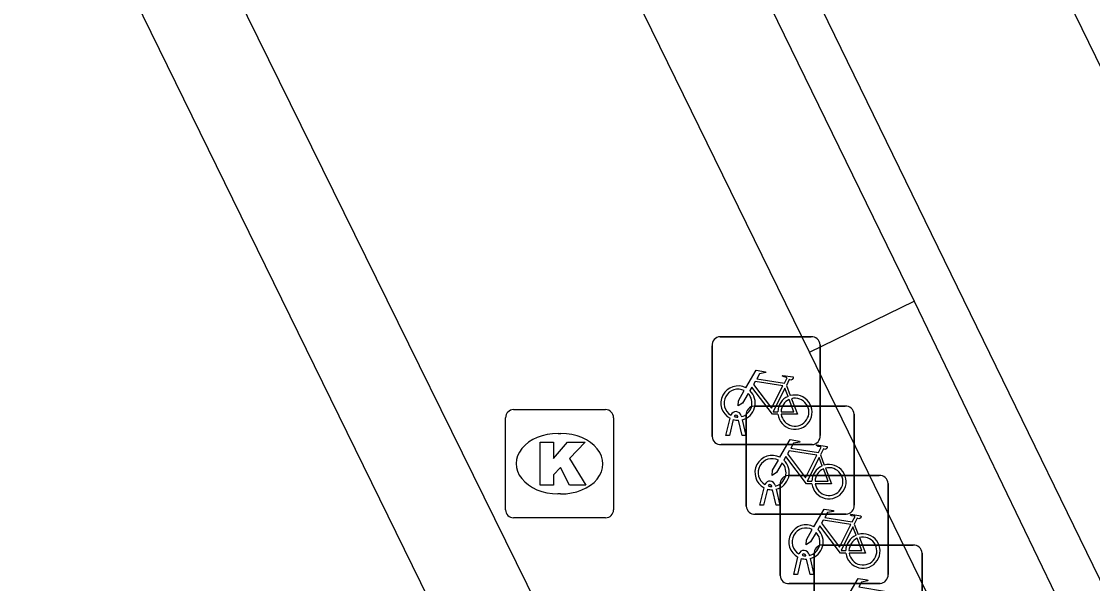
# Model space of a CAD drawing. Extents: x 160457 to 162082, y 388340 to 389736.
# Drawn here: x 160953 to 160962.91, y 388862.49 to 388867.69 of the extents above; entities that cross this region are included whole.
import ezdxf

# ---------------------------------------------------------------- set-up
doc = ezdxf.new("R2010")
doc.units = 0
for name, color, linetype in [('IMGEO_Fietsenrek', 7, 'Continuous'), ('IMGEO_Fietspad_gesloten', 7, 'Continuous'), ('IMGEO_Kolk', 7, 'Continuous'), ('IMGEO_Pand', 7, 'Continuous'), ('IMGEO_Voetpad_open', 7, 'Continuous')]:
    doc.layers.add(name, color=color, linetype=linetype)

msp = doc.modelspace()

# ---------------------------------------------------------------- linework, layer by layer
at = {"layer": 'IMGEO_Fietsenrek'}
for p, q in [((160959.4639, 388864.7735), (160960.3048, 388864.7735)), ((160960.3048, 388864.7735), (160959.4639, 388864.7735)), ((160959.3895, 388863.8489), (160959.3895, 388864.6898)), ((160959.3895, 388864.6898), (160959.3895, 388863.8489)), ((160960.3885, 388864.6991), (160960.3885, 388863.8582)), ((160960.3885, 388863.8582), (160960.3885, 388864.6991)), ((160960.0762, 388864.3232), (160960.1125, 388864.228)), ((160959.7789, 388864.1305), (160960.6198, 388864.1305)), ((160960.6198, 388864.1305), (160959.7789, 388864.1305)), ((160960.7035, 388864.0561), (160960.7035, 388863.2152)), ((160960.7035, 388863.2152), (160960.7035, 388864.0561)), ((160959.5165, 388863.8583), (160959.5548, 388864.0183)), ((160959.5852, 388864.0061), (160959.5499, 388863.8583)), ((160959.6269, 388864.0299), (160959.6259, 388864.0342)), ((160959.668, 388863.8583), (160959.6341, 388864)), ((160959.6576, 388864.0414), (160959.6594, 388864.0335)), ((160959.6664, 388864.0043), (160959.7014, 388863.8583)), ((160959.7045, 388863.2059), (160959.7045, 388864.0468)), ((160959.7045, 388864.0468), (160959.7045, 388863.2059)), ((160959.5499, 388863.8583), (160959.5165, 388863.8583)), ((160959.7014, 388863.8583), (160959.668, 388863.8583)), ((160960.3141, 388863.7745), (160959.4732, 388863.7745)), ((160959.4732, 388863.7745), (160960.3141, 388863.7745)), ((160960.3912, 388863.6802), (160960.4275, 388863.585)), ((160960.0929, 388863.4885), (160960.9338, 388863.4885)), ((160960.9338, 388863.4885), (160960.0929, 388863.4885)), ((160959.8315, 388863.2153), (160959.8698, 388863.3753)), ((160959.9002, 388863.3631), (160959.8649, 388863.2153)), ((160959.9419, 388863.3869), (160959.9409, 388863.3912)), ((160959.983, 388863.2153), (160959.9491, 388863.357)), ((160959.9726, 388863.3984), (160959.9744, 388863.3905)), ((160959.9814, 388863.3613), (160960.0164, 388863.2153)), ((160960.0185, 388862.5639), (160960.0185, 388863.4048)), ((160960.0185, 388863.4048), (160960.0185, 388862.5639)), ((160961.0175, 388863.4141), (160961.0175, 388862.5732)), ((160961.0175, 388862.5732), (160961.0175, 388863.4141)), ((160959.8649, 388863.2153), (160959.8315, 388863.2153)), ((160960.0164, 388863.2153), (160959.983, 388863.2153)), ((160960.6291, 388863.1315), (160959.7882, 388863.1315)), ((160959.7882, 388863.1315), (160960.6291, 388863.1315)), ((160960.7052, 388863.0382), (160960.7415, 388862.943)), ((160960.3335, 388861.9209), (160960.3335, 388862.7618)), ((160960.3335, 388862.7618), (160960.3335, 388861.9209)), ((160960.4079, 388862.8455), (160961.2488, 388862.8455)), ((160961.2488, 388862.8455), (160960.4079, 388862.8455)), ((160961.3325, 388862.7711), (160961.3325, 388861.9302)), ((160961.3325, 388861.9302), (160961.3325, 388862.7711)), ((160960.1455, 388862.5733), (160960.1838, 388862.7333)), ((160960.2142, 388862.7211), (160960.1789, 388862.5733)), ((160960.2559, 388862.7449), (160960.2549, 388862.7492)), ((160960.297, 388862.5733), (160960.2631, 388862.715)), ((160960.2866, 388862.7564), (160960.2884, 388862.7485)), ((160960.2954, 388862.7193), (160960.3304, 388862.5733)), ((160960.1789, 388862.5733), (160960.1455, 388862.5733)), ((160960.3304, 388862.5733), (160960.297, 388862.5733)), ((160960.9431, 388862.4895), (160960.1022, 388862.4895)), ((160960.1022, 388862.4895), (160960.9431, 388862.4895))]:
    msp.add_line(p, q, dxfattribs=at)
for points in [[(160959.7021, 388864.3002), (160959.7968, 388864.4637), (160959.883, 388864.4499), (160959.8847, 388864.4412), (160959.8286, 388864.4303), (160959.8024, 388864.385), (160960.0576, 388864.3442)], [(160960.0447, 388864.319), (160959.7879, 388864.36), (160959.7712, 388864.3312), (160959.9382, 388864.1109), (160960.0447, 388864.319)], [(160960.0576, 388864.3442), (160960.0826, 388864.393), (160960.0775, 388864.397), (160960.0543, 388864.4007), (160960.0416, 388864.4082), (160960.0406, 388864.4113), (160960.0428, 388864.4159), (160960.1376, 388864.4008), (160960.1399, 388864.3905), (160960.1305, 388864.3781), (160960.1181, 388864.3717), (160960.1036, 388864.3779), (160960.0762, 388864.3232)], [(160959.7228, 388864.2477), (160959.6712, 388864.1585), (160959.6313, 388864.1325), (160959.6325, 388864.18), (160959.687, 388864.2742)], [(160959.9978, 388864.0555), (160959.9481, 388864.0556), (160959.7574, 388864.3073), (160959.7384, 388864.2745)], [(160960.0927, 388864.221), (160960.0634, 388864.2978), (160959.954, 388864.0797), (160959.9967, 388864.0796)], [(160960.0267, 388864.0795), (160960.1466, 388864.0793), (160960.1034, 388864.1929)], [(160960.1232, 388864.1998), (160960.1782, 388864.0552), (160960.0281, 388864.0555)], [(160960.0171, 388863.6572), (160960.1118, 388863.8207), (160960.198, 388863.8069), (160960.1997, 388863.7982), (160960.1436, 388863.7873), (160960.1174, 388863.742), (160960.3726, 388863.7012)], [(160960.3726, 388863.7012), (160960.3976, 388863.75), (160960.3925, 388863.754), (160960.3693, 388863.7577), (160960.3566, 388863.7652), (160960.3556, 388863.7683), (160960.3578, 388863.7729), (160960.4526, 388863.7578), (160960.4549, 388863.7475), (160960.4455, 388863.7351), (160960.4331, 388863.7287), (160960.4186, 388863.7349), (160960.3912, 388863.6802)], [(160960.3128, 388863.4125), (160960.2631, 388863.4126), (160960.0724, 388863.6643), (160960.0534, 388863.6315)], [(160960.3597, 388863.676), (160960.1029, 388863.717), (160960.0862, 388863.6882), (160960.2532, 388863.4679), (160960.3597, 388863.676)], [(160960.4077, 388863.578), (160960.3784, 388863.6548), (160960.269, 388863.4367), (160960.3117, 388863.4366)], [(160960.0378, 388863.6047), (160959.9862, 388863.5155), (160959.9463, 388863.4895), (160959.9475, 388863.537), (160960.002, 388863.6312)], [(160960.4382, 388863.5568), (160960.4932, 388863.4122), (160960.3431, 388863.4125)], [(160960.3417, 388863.4365), (160960.4616, 388863.4363), (160960.4184, 388863.5499)], [(160960.3311, 388863.0152), (160960.4258, 388863.1787), (160960.512, 388863.1649), (160960.5137, 388863.1562), (160960.4576, 388863.1453), (160960.4314, 388863.1), (160960.6866, 388863.0592)], [(160960.6737, 388863.034), (160960.4169, 388863.075), (160960.4002, 388863.0462), (160960.5672, 388862.8259), (160960.6737, 388863.034)], [(160960.6866, 388863.0592), (160960.7116, 388863.108), (160960.7065, 388863.112), (160960.6833, 388863.1157), (160960.6706, 388863.1232), (160960.6696, 388863.1263), (160960.6718, 388863.1309), (160960.7666, 388863.1158), (160960.7689, 388863.1055), (160960.7595, 388863.0931), (160960.7471, 388863.0867), (160960.7326, 388863.0929), (160960.7052, 388863.0382)], [(160960.3518, 388862.9627), (160960.3002, 388862.8735), (160960.2603, 388862.8475), (160960.2615, 388862.895), (160960.316, 388862.9892)], [(160960.6268, 388862.7705), (160960.5771, 388862.7706), (160960.3864, 388863.0223), (160960.3674, 388862.9895)], [(160960.7217, 388862.936), (160960.6924, 388863.0128), (160960.583, 388862.7947), (160960.6257, 388862.7946)], [(160960.6557, 388862.7945), (160960.7756, 388862.7943), (160960.7324, 388862.9079)], [(160960.7522, 388862.9148), (160960.8072, 388862.7702), (160960.6571, 388862.7705)], [(160960.6461, 388862.3722), (160960.7408, 388862.5357), (160960.827, 388862.5219), (160960.8287, 388862.5132), (160960.7726, 388862.5023), (160960.7464, 388862.457), (160961.0016, 388862.4162)]]:
    msp.add_lwpolyline(points, dxfattribs=at)
for centre, radius, start, end in [((160959.4672, 388864.6956), 0.0779, 92.4484, 184.28452), ((160959.4672, 388864.6956), 0.0779, 92.4484, 184.28452), ((160960.3106, 388864.6958), 0.0779, 2.4484, 94.28452), ((160960.3106, 388864.6958), 0.0779, 2.4484, 94.28452), ((160959.6291, 388864.1589), 0.159, 62.67661, 242.13685), ((160959.6291, 388864.1589), 0.129, 63.31916, 238.90302), ((160959.6291, 388864.1589), 0.129, 283.60429, 43.43025), ((160959.6291, 388864.1589), 0.159, 283.5766, 46.60424), ((160960.1557, 388864.0749), 0.159, 113.3408, 178.32165), ((160960.1557, 388864.0749), 0.159, 187.0065, 105.77075), ((160960.1557, 388864.0749), 0.129, 113.92302, 177.95563), ((160960.1557, 388864.0749), 0.129, 188.67146, 104.58832), ((160959.6089, 388864.0303), 0.0499, 12.8025, 158.69338), ((160959.7822, 388864.0526), 0.0779, 92.4484, 184.28452), ((160959.7822, 388864.0526), 0.0779, 92.4484, 184.28452), ((160960.6256, 388864.0528), 0.0779, 2.4484, 94.28452), ((160960.6256, 388864.0528), 0.0779, 2.4484, 94.28452), ((160959.6291, 388864.1589), 0.159, 253.99666, 271.78671), ((160959.6089, 388864.0303), 0.0174, 12.8025, 163.45023), ((160959.6291, 388864.1589), 0.129, 253.41502, 269.02044), ((160960.3108, 388863.8524), 0.0779, 272.4484, 4.28452), ((160960.3108, 388863.8524), 0.0779, 272.4484, 4.28452), ((160959.4674, 388863.8522), 0.0779, 182.4484, 274.28452), ((160959.4674, 388863.8522), 0.0779, 182.4484, 274.28452), ((160959.9441, 388863.5159), 0.159, 62.67661, 242.13685), ((160959.9441, 388863.5159), 0.129, 63.31916, 238.90302), ((160959.9441, 388863.5159), 0.129, 283.60429, 43.43025), ((160959.9441, 388863.5159), 0.159, 283.5766, 46.60424), ((160960.4707, 388863.4319), 0.159, 113.3408, 178.32165), ((160960.4707, 388863.4319), 0.159, 187.0065, 105.77075), ((160960.4707, 388863.4319), 0.129, 188.67146, 104.58832), ((160960.0962, 388863.4106), 0.0779, 92.4484, 184.28452), ((160960.0962, 388863.4106), 0.0779, 92.4484, 184.28452), ((160960.4707, 388863.4319), 0.129, 113.92302, 177.95563), ((160960.9396, 388863.4108), 0.0779, 2.4484, 94.28452), ((160960.9396, 388863.4108), 0.0779, 2.4484, 94.28452), ((160959.9239, 388863.3873), 0.0499, 12.8025, 158.69338), ((160959.9441, 388863.5159), 0.159, 253.99666, 271.78671), ((160959.9239, 388863.3873), 0.0174, 12.8025, 163.45023), ((160959.9441, 388863.5159), 0.129, 253.41502, 269.02044), ((160959.7824, 388863.2092), 0.0779, 182.4484, 274.28452), ((160959.7824, 388863.2092), 0.0779, 182.4484, 274.28452), ((160960.6258, 388863.2094), 0.0779, 272.4484, 4.28452), ((160960.6258, 388863.2094), 0.0779, 272.4484, 4.28452), ((160960.2581, 388862.8739), 0.159, 62.67661, 242.13685), ((160960.2581, 388862.8739), 0.129, 63.31916, 238.90302), ((160960.2581, 388862.8739), 0.129, 283.60429, 43.43025), ((160960.2581, 388862.8739), 0.159, 283.5766, 46.60424), ((160960.7847, 388862.7899), 0.159, 113.3408, 178.32165), ((160960.7847, 388862.7899), 0.159, 187.0065, 105.77075), ((160960.7847, 388862.7899), 0.129, 113.92302, 177.95563), ((160960.7847, 388862.7899), 0.129, 188.67146, 104.58832), ((160960.2379, 388862.7453), 0.0499, 12.8025, 158.69338), ((160960.2379, 388862.7453), 0.0174, 12.8025, 163.45023), ((160960.4112, 388862.7676), 0.0779, 92.4484, 184.28452), ((160960.4112, 388862.7676), 0.0779, 92.4484, 184.28452), ((160961.2546, 388862.7678), 0.0779, 2.4484, 94.28452), ((160961.2546, 388862.7678), 0.0779, 2.4484, 94.28452), ((160960.2581, 388862.8739), 0.159, 253.99666, 271.78671), ((160960.2581, 388862.8739), 0.129, 253.41502, 269.02044), ((160960.0964, 388862.5672), 0.0779, 182.4484, 274.28452), ((160960.0964, 388862.5672), 0.0779, 182.4484, 274.28452), ((160960.9398, 388862.5674), 0.0779, 272.4484, 4.28452), ((160960.9398, 388862.5674), 0.0779, 272.4484, 4.28452)]:
    msp.add_arc(centre, radius, start, end, dxfattribs=at)
at = {"layer": 'IMGEO_Fietspad_gesloten'}
for points in [[(160967.666, 388857.68), (160955.877, 388881.838), (160955.343, 388882.949)], [(160954.001, 388880.949), (160965.786, 388856.765)]]:
    msp.add_lwpolyline(points, dxfattribs=at)
at = {"layer": 'IMGEO_Kolk'}
for p, q in [((160957.5509, 388864.0985), (160958.4031, 388864.0985)), ((160957.4765, 388863.1719), (160957.4765, 388864.0241)), ((160958.4775, 388864.0241), (160958.4775, 388863.1719)), ((160957.9645, 388863.8777), (160957.9895, 388863.8777)), ((160957.9865, 388863.3183), (160957.9616, 388863.3183)), ((160958.4031, 388863.0975), (160957.5509, 388863.0975))]:
    msp.add_line(p, q, dxfattribs=at)
for points in [[(160957.5509, 388864.0985), (160958.4031, 388864.0985)], [(160957.4765, 388863.1719), (160957.4765, 388864.0241)], [(160958.4775, 388864.0241), (160958.4775, 388863.1719)], [(160957.7967, 388863.798), (160957.9202, 388863.798), (160957.9202, 388863.6468), (160958.0498, 388863.798), (160958.2144, 388863.798), (160958.0683, 388863.6471), (160958.2209, 388863.398), (160958.0686, 388863.398), (160957.9843, 388863.5622), (160957.9202, 388863.4952), (160957.9202, 388863.398), (160957.7967, 388863.398), (160957.7967, 388863.798)], [(160958.4031, 388863.0975), (160957.5509, 388863.0975)]]:
    msp.add_lwpolyline(points, dxfattribs=at)
for centre, start, end in [((160957.553, 388864.022), 91.55205, 178.44795), ((160957.553, 388864.022), 91.55205, 178.44795), ((160958.401, 388864.022), 1.55205, 88.44795), ((160958.401, 388864.022), 1.55205, 88.44795), ((160957.553, 388863.174), 181.55205, 268.44795), ((160957.553, 388863.174), 181.55205, 268.44795), ((160958.401, 388863.174), 271.55205, 358.44795), ((160958.401, 388863.174), 271.55205, 358.44795)]:
    msp.add_arc(centre, 0.0765, start, end, dxfattribs=at)
for centre, major_axis, ratio, start_param, end_param in [((160957.963, 388863.598), (-0.3872, 0.002), 0.722429, 4.712389, 7.853982), ((160957.988, 388863.598), (-0.3901, 0.002), 0.717154, 1.570796, 4.712389)]:
    msp.add_ellipse(centre, major_axis=major_axis, ratio=ratio, start_param=start_param, end_param=end_param, dxfattribs=at)
at = {"layer": 'IMGEO_Pand'}
msp.add_lwpolyline([(160943.082, 388897.181), (160948.262, 388886.604), (160945.527, 388885.278), (160946.404, 388883.487), (160959.714, 388856.328)], dxfattribs=at)
at = {"layer": 'IMGEO_Voetpad_open'}
for points in [[(160969.631, 388838.199), (160947.014, 388884.131), (160951.4, 388886.278)], [(160958.323, 388868.654), (160959.297, 388869.127), (160961.258, 388865.103)], [(160960.29, 388864.629), (160958.323, 388868.654)], [(160960.29, 388864.629), (160961.258, 388865.103)], [(160961.258, 388865.103), (160963.876, 388859.674)], [(160962.94, 388859.194), (160960.29, 388864.629)]]:
    msp.add_lwpolyline(points, dxfattribs=at)

doc.saveas('drawing.dxf')
